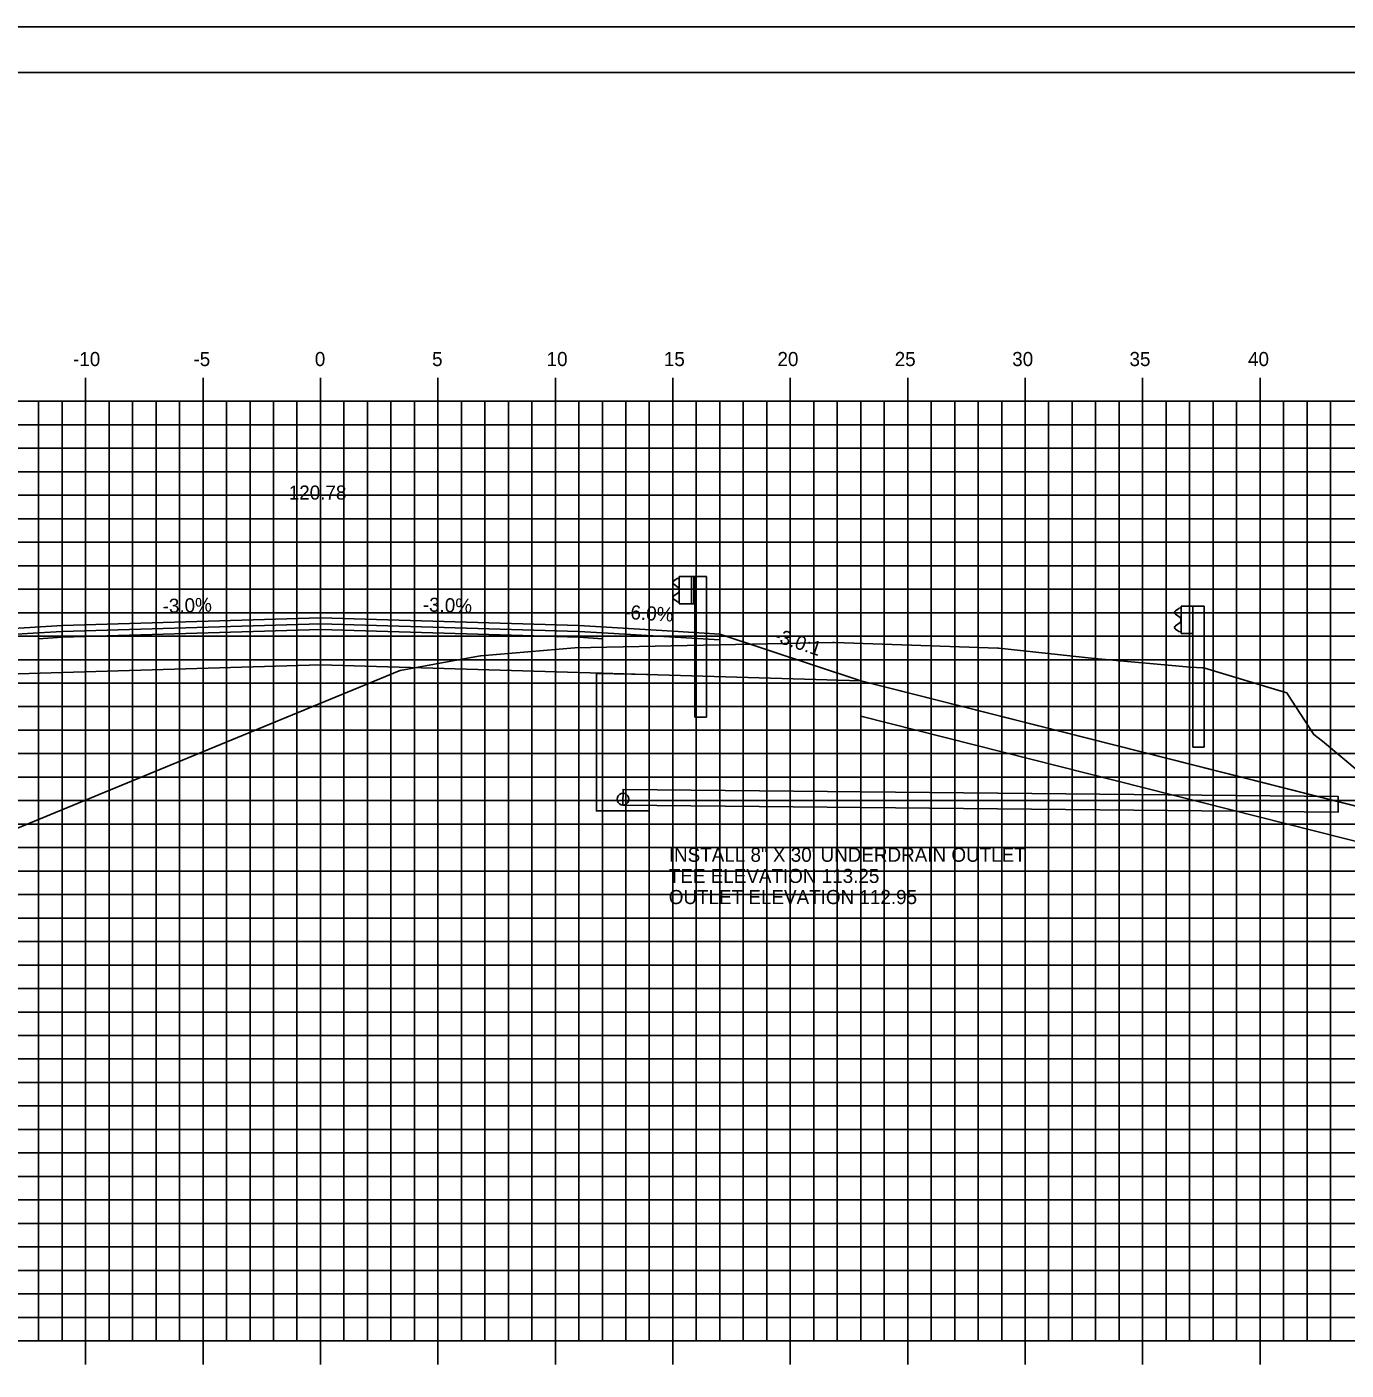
# Model space of a CAD drawing. Extents: x 850598 to 870284, y 366541 to 366651.
# Drawn here: x 860173.9 to 860230.1, y 366594 to 366651.2 of the extents above; entities that cross this region are included whole.
import ezdxf

# ---------------------------------------------------------------- set-up
doc = ezdxf.new("R2010")
doc.units = 0
for name, color, linetype in [('ANNOTATION', 7, 'Continuous'), ('BORDER', 7, 'Continuous'), ('D_Drainage_Culvert', 7, 'Continuous'), ('D_Drainage_RipRap', 7, 'Continuous'), ('D_Drainage_Underdrain', 7, 'Continuous'), ('D_Drainage_Underdrain_06in', 7, 'Continuous'), ('D_Guardrail_Beam_Rt', 7, 'Continuous'), ('D_Roadway_Centerline', 7, 'Continuous'), ('D_Roadway_Centerline_Text', 7, 'Continuous'), ('D_Roadway_Edge_Shoulder', 7, 'Continuous'), ('D_Roadway_Edge_TW', 7, 'Continuous'), ('D_Roadway_Pavement', 7, 'Continuous'), ('D_Roadway_SlopeLines', 7, 'Continuous'), ('D_Roadway_SubGrade', 7, 'Continuous'), ('H_V ANNOTATION', 7, 'Continuous'), ('MAJOR', 7, 'Continuous'), ('MINOR', 7, 'Continuous'), ('PLOT BOUNDARY', 7, 'Continuous'), ('S_Guardrail_Beam', 7, 'Continuous'), ('S_Roadway_Centerline', 7, 'Continuous')]:
    doc.layers.add(name, color=color, linetype=linetype)

msp = doc.modelspace()

# ---------------------------------------------------------------- linework, layer by layer
at = {"layer": 'BORDER'}
msp.add_line((860301.429, 366649.225), (860141.429, 366649.225), dxfattribs=at)
at = {"layer": 'D_Drainage_Culvert'}
msp.add_lwpolyline([(860199.304, 366618.038), (860229.749, 366617.732), (860229.756, 366618.398), (860199.311, 366618.705)], close=True, dxfattribs=at)
at = {"layer": 'D_Drainage_RipRap'}
msp.add_lwpolyline([(860249.329, 366613.225), (860263.187, 366609.72), (860273.049, 366607.225), (860270.049, 366604.225), (860267.049, 366604.225), (860264.049, 366606.27), (860250.191, 366609.775), (860249.329, 366611.725), (860209.428, 366621.818), (860209.428, 366623.318)], close=True, dxfattribs=at)
at = {"layer": 'D_Drainage_Underdrain'}
msp.add_lwpolyline([(860200.428, 366623.596), (860200.428, 366617.786), (860198.178, 366617.786), (860198.178, 366623.641)], close=True, dxfattribs=at)
at = {"layer": 'D_Drainage_Underdrain_06in'}
msp.add_lwpolyline([(860199.303, 366618.536), (860199.226, 366618.524), (860199.156, 366618.488), (860199.101, 366618.433), (860199.066, 366618.363), (860199.053, 366618.286), (860199.066, 366618.209), (860199.101, 366618.139), (860199.156, 366618.084), (860199.226, 366618.048), (860199.303, 366618.036), (860199.381, 366618.048), (860199.45, 366618.084), (860199.506, 366618.139), (860199.541, 366618.209), (860199.553, 366618.286), (860199.541, 366618.363), (860199.506, 366618.433), (860199.45, 366618.488), (860199.381, 366618.524)], close=True, dxfattribs=at)
at = {"layer": 'D_Guardrail_Beam_Rt'}
for p, q in [((860201.699, 366627.772), (860202.387, 366627.772)), ((860201.699, 366626.605), (860201.699, 366627.772)), ((860202.22, 366627.772), (860202.22, 366626.605)), ((860202.324, 366627.772), (860202.324, 366626.605)), ((860202.387, 366627.772), (860202.858, 366627.772)), ((860202.387, 366627.772), (860202.387, 366626.605)), ((860202.858, 366627.772), (860202.858, 366621.772)), ((860201.609, 366627.677), (860201.466, 366627.577)), ((860201.466, 366627.434), (860201.661, 366627.298)), ((860201.699, 366627.697), (860201.626, 366627.684)), ((860201.695, 366627.234), (860201.695, 366627.143)), ((860201.661, 366627.078), (860201.466, 366626.942)), ((860201.466, 366626.799), (860201.609, 366626.699)), ((860201.626, 366626.692), (860201.699, 366626.679)), ((860202.387, 366626.605), (860201.699, 366626.605)), ((860202.366, 366621.772), (860202.366, 366626.605)), ((860202.366, 366621.772), (860202.858, 366621.772))]:
    msp.add_line(p, q, dxfattribs=at)
for centre, major_axis, start_param, end_param in [((860201.516, 366627.506), (-0.0877, 0), 5.323254, 7.243116), ((860201.633, 366627.643), (-0.0417, 0), 4.886922, 5.323254), ((860201.616, 366627.234), (0.0789, 0), 0, 0.959931), ((860201.516, 366626.871), (-0.0877, 0), 5.323254, 7.243116), ((860201.633, 366626.733), (-0.0417, 0), 0.959931, 1.396263), ((860201.616, 366627.143), (0.0789, 0), 5.323254, 6.283185)]:
    msp.add_ellipse(centre, major_axis=major_axis, ratio=0.995501, start_param=start_param, end_param=end_param, dxfattribs=at)
at = {"layer": 'D_Roadway_Centerline'}
msp.add_lwpolyline([(860147.134, 366615.051), (860157.428, 366620.198), (860163.684, 366623.326), (860167.428, 366625.198), (860169.428, 366625.318), (860175.428, 366625.678), (860186.428, 366626.008), (860197.428, 366625.678), (860201.428, 366625.438), (860203.428, 366625.318), (860209.428, 366623.318), (860249.329, 366613.225), (860263.187, 366609.72), (860273.049, 366607.225), (860277.049, 366607.225)], dxfattribs=at)
at = {"layer": 'D_Roadway_Edge_Shoulder'}
for points in [[(860175.428, 366625.678), (860169.428, 366625.318), (860169.428, 366625.318), (860167.428, 366625.198), (860167.428, 366624.948), (860174.428, 366625.368), (860175.428, 366625.428)], [(860197.428, 366625.678), (860201.428, 366625.438), (860201.428, 366625.438), (860203.428, 366625.318), (860203.428, 366625.068), (860198.428, 366625.368), (860197.428, 366625.428)]]:
    msp.add_lwpolyline(points, close=True, dxfattribs=at)
at = {"layer": 'D_Roadway_Edge_TW'}
msp.add_lwpolyline([(860175.428, 366625.428), (860175.428, 366625.678), (860186.428, 366626.008), (860197.428, 366625.678), (860197.428, 366625.428), (860186.428, 366625.758)], close=True, dxfattribs=at)
at = {"layer": 'D_Roadway_Pavement'}
for points in [[(860175.428, 366625.178), (860175.428, 366625.428), (860186.428, 366625.758), (860197.428, 366625.428), (860197.428, 366625.178), (860186.428, 366625.508)], [(860175.428, 366625.428), (860174.428, 366625.368), (860174.428, 366625.118), (860175.428, 366625.178)], [(860197.428, 366625.428), (860198.428, 366625.368), (860198.428, 366625.118), (860197.428, 366625.178)]]:
    msp.add_lwpolyline(points, close=True, dxfattribs=at)
at = {"layer": 'D_Roadway_SlopeLines'}
msp.add_lwpolyline([(860209.428, 366623.318), (860273.049, 366607.225), (860273.049, 366607.225)], dxfattribs=at)
at = {"layer": 'D_Roadway_SubGrade'}
for points in [[(860175.428, 366623.678), (860175.428, 366625.178), (860186.428, 366625.508), (860197.428, 366625.178), (860197.428, 366623.678), (860186.428, 366624.008)], [(860175.428, 366625.178), (860174.428, 366625.118), (860174.428, 366625.368), (860167.428, 366624.948), (860167.428, 366625.198), (860163.684, 366623.326), (860175.428, 366623.678)], [(860197.428, 366625.178), (860198.428, 366625.118), (860198.428, 366625.368), (860203.428, 366625.068), (860203.428, 366625.318), (860209.428, 366623.318), (860197.428, 366623.678)]]:
    msp.add_lwpolyline(points, close=True, dxfattribs=at)
at = {"layer": 'MAJOR'}
for p, q in [((860176.428, 366636.227), (860176.428, 366635.225)), ((860176.428, 366636.227), (860176.428, 366635.225)), ((860181.428, 366636.227), (860181.428, 366635.225)), ((860181.428, 366636.227), (860181.428, 366635.225)), ((860186.428, 366636.227), (860186.428, 366635.225)), ((860186.428, 366636.227), (860186.428, 366635.225)), ((860191.428, 366636.227), (860191.428, 366635.225)), ((860191.428, 366636.227), (860191.428, 366635.225)), ((860196.428, 366636.227), (860196.428, 366635.225)), ((860196.428, 366636.227), (860196.428, 366635.225)), ((860201.428, 366636.227), (860201.428, 366635.225)), ((860201.428, 366636.227), (860201.428, 366635.225)), ((860206.428, 366636.227), (860206.428, 366635.225)), ((860206.428, 366636.227), (860206.428, 366635.225)), ((860211.428, 366636.227), (860211.428, 366635.225)), ((860211.428, 366636.227), (860211.428, 366635.225)), ((860216.428, 366636.227), (860216.428, 366635.225)), ((860216.428, 366636.227), (860216.428, 366635.225)), ((860221.428, 366636.227), (860221.428, 366635.225)), ((860221.428, 366636.227), (860221.428, 366635.225)), ((860226.428, 366636.227), (860226.428, 366635.225)), ((860226.428, 366636.227), (860226.428, 366635.225)), ((860146.428, 366635.225), (860286.428, 366635.225)), ((860146.428, 366635.225), (860286.428, 366635.225)), ((860146.428, 366635.225), (860286.428, 366635.225)), ((860146.428, 366635.225), (860286.428, 366635.225)), ((860176.428, 366595.225), (860176.428, 366635.225)), ((860176.428, 366595.225), (860176.428, 366635.225)), ((860181.428, 366595.225), (860181.428, 366635.225)), ((860181.428, 366595.225), (860181.428, 366635.225)), ((860186.428, 366595.225), (860186.428, 366635.225)), ((860186.428, 366595.225), (860186.428, 366635.225)), ((860191.428, 366595.225), (860191.428, 366635.225)), ((860191.428, 366595.225), (860191.428, 366635.225)), ((860196.428, 366595.225), (860196.428, 366635.225)), ((860196.428, 366595.225), (860196.428, 366635.225)), ((860201.428, 366595.225), (860201.428, 366635.225)), ((860201.428, 366595.225), (860201.428, 366635.225)), ((860206.428, 366595.225), (860206.428, 366635.225)), ((860206.428, 366595.225), (860206.428, 366635.225)), ((860211.428, 366595.225), (860211.428, 366635.225)), ((860211.428, 366595.225), (860211.428, 366635.225)), ((860216.428, 366595.225), (860216.428, 366635.225)), ((860216.428, 366595.225), (860216.428, 366635.225)), ((860221.428, 366595.225), (860221.428, 366635.225)), ((860221.428, 366595.225), (860221.428, 366635.225)), ((860226.428, 366595.225), (860226.428, 366635.225)), ((860226.428, 366595.225), (860226.428, 366635.225)), ((860146.428, 366630.225), (860286.428, 366630.225)), ((860146.428, 366630.225), (860286.428, 366630.225)), ((860146.428, 366625.225), (860286.428, 366625.225)), ((860146.428, 366625.225), (860286.428, 366625.225)), ((860146.428, 366620.225), (860286.428, 366620.225)), ((860146.428, 366620.225), (860286.428, 366620.225)), ((860146.428, 366615.225), (860286.428, 366615.225)), ((860146.428, 366615.225), (860286.428, 366615.225)), ((860146.428, 366610.225), (860286.428, 366610.225)), ((860146.428, 366610.225), (860286.428, 366610.225)), ((860146.428, 366605.225), (860286.428, 366605.225)), ((860146.428, 366605.225), (860286.428, 366605.225)), ((860146.428, 366600.225), (860286.428, 366600.225)), ((860146.428, 366600.225), (860286.428, 366600.225)), ((860146.428, 366595.225), (860286.428, 366595.225)), ((860146.428, 366595.225), (860286.428, 366595.225)), ((860146.428, 366595.225), (860286.428, 366595.225)), ((860146.428, 366595.225), (860286.428, 366595.225)), ((860176.428, 366594.223), (860176.428, 366595.225)), ((860176.428, 366594.223), (860176.428, 366595.225)), ((860181.428, 366594.223), (860181.428, 366595.225)), ((860181.428, 366594.223), (860181.428, 366595.225)), ((860186.428, 366594.223), (860186.428, 366595.225)), ((860186.428, 366594.223), (860186.428, 366595.225)), ((860191.428, 366594.223), (860191.428, 366595.225)), ((860191.428, 366594.223), (860191.428, 366595.225)), ((860196.428, 366594.223), (860196.428, 366595.225)), ((860196.428, 366594.223), (860196.428, 366595.225)), ((860201.428, 366594.223), (860201.428, 366595.225)), ((860201.428, 366594.223), (860201.428, 366595.225)), ((860206.428, 366594.223), (860206.428, 366595.225)), ((860206.428, 366594.223), (860206.428, 366595.225)), ((860211.428, 366594.223), (860211.428, 366595.225)), ((860211.428, 366594.223), (860211.428, 366595.225)), ((860216.428, 366594.223), (860216.428, 366595.225)), ((860216.428, 366594.223), (860216.428, 366595.225)), ((860221.428, 366594.223), (860221.428, 366595.225)), ((860221.428, 366594.223), (860221.428, 366595.225)), ((860226.428, 366594.223), (860226.428, 366595.225)), ((860226.428, 366594.223), (860226.428, 366595.225))]:
    msp.add_line(p, q, dxfattribs=at)
at = {"layer": 'MINOR'}
for p, q in [((860174.428, 366595.225), (860174.428, 366635.225)), ((860174.428, 366595.225), (860174.428, 366635.225)), ((860175.428, 366595.225), (860175.428, 366635.225)), ((860175.428, 366595.225), (860175.428, 366635.225)), ((860177.428, 366595.225), (860177.428, 366635.225)), ((860177.428, 366595.225), (860177.428, 366635.225)), ((860178.428, 366595.225), (860178.428, 366635.225)), ((860178.428, 366595.225), (860178.428, 366635.225)), ((860179.428, 366595.225), (860179.428, 366635.225)), ((860179.428, 366595.225), (860179.428, 366635.225)), ((860180.428, 366595.225), (860180.428, 366635.225)), ((860180.428, 366595.225), (860180.428, 366635.225)), ((860182.428, 366595.225), (860182.428, 366635.225)), ((860182.428, 366595.225), (860182.428, 366635.225)), ((860183.428, 366595.225), (860183.428, 366635.225)), ((860183.428, 366595.225), (860183.428, 366635.225)), ((860184.428, 366595.225), (860184.428, 366635.225)), ((860184.428, 366595.225), (860184.428, 366635.225)), ((860185.428, 366595.225), (860185.428, 366635.225)), ((860185.428, 366595.225), (860185.428, 366635.225)), ((860187.428, 366595.225), (860187.428, 366635.225)), ((860187.428, 366595.225), (860187.428, 366635.225)), ((860188.428, 366595.225), (860188.428, 366635.225)), ((860188.428, 366595.225), (860188.428, 366635.225)), ((860189.428, 366595.225), (860189.428, 366635.225)), ((860189.428, 366595.225), (860189.428, 366635.225)), ((860190.428, 366595.225), (860190.428, 366635.225)), ((860190.428, 366595.225), (860190.428, 366635.225)), ((860192.428, 366595.225), (860192.428, 366635.225)), ((860192.428, 366595.225), (860192.428, 366635.225)), ((860193.428, 366595.225), (860193.428, 366635.225)), ((860193.428, 366595.225), (860193.428, 366635.225)), ((860194.428, 366595.225), (860194.428, 366635.225)), ((860194.428, 366595.225), (860194.428, 366635.225)), ((860195.428, 366595.225), (860195.428, 366635.225)), ((860195.428, 366595.225), (860195.428, 366635.225)), ((860197.428, 366595.225), (860197.428, 366635.225)), ((860197.428, 366595.225), (860197.428, 366635.225)), ((860198.428, 366595.225), (860198.428, 366635.225)), ((860198.428, 366595.225), (860198.428, 366635.225)), ((860199.428, 366595.225), (860199.428, 366635.225)), ((860199.428, 366595.225), (860199.428, 366635.225)), ((860200.428, 366595.225), (860200.428, 366635.225)), ((860200.428, 366595.225), (860200.428, 366635.225)), ((860202.428, 366595.225), (860202.428, 366635.225)), ((860202.428, 366595.225), (860202.428, 366635.225)), ((860203.428, 366595.225), (860203.428, 366635.225)), ((860203.428, 366595.225), (860203.428, 366635.225)), ((860204.428, 366595.225), (860204.428, 366635.225)), ((860204.428, 366595.225), (860204.428, 366635.225)), ((860205.428, 366595.225), (860205.428, 366635.225)), ((860205.428, 366595.225), (860205.428, 366635.225)), ((860207.428, 366595.225), (860207.428, 366635.225)), ((860207.428, 366595.225), (860207.428, 366635.225)), ((860208.428, 366595.225), (860208.428, 366635.225)), ((860208.428, 366595.225), (860208.428, 366635.225)), ((860209.428, 366595.225), (860209.428, 366635.225)), ((860209.428, 366595.225), (860209.428, 366635.225)), ((860210.428, 366595.225), (860210.428, 366635.225)), ((860210.428, 366595.225), (860210.428, 366635.225)), ((860212.428, 366595.225), (860212.428, 366635.225)), ((860212.428, 366595.225), (860212.428, 366635.225)), ((860213.428, 366595.225), (860213.428, 366635.225)), ((860213.428, 366595.225), (860213.428, 366635.225)), ((860214.428, 366595.225), (860214.428, 366635.225)), ((860214.428, 366595.225), (860214.428, 366635.225)), ((860215.428, 366595.225), (860215.428, 366635.225)), ((860215.428, 366595.225), (860215.428, 366635.225)), ((860217.428, 366595.225), (860217.428, 366635.225)), ((860217.428, 366595.225), (860217.428, 366635.225)), ((860218.428, 366595.225), (860218.428, 366635.225)), ((860218.428, 366595.225), (860218.428, 366635.225)), ((860219.428, 366595.225), (860219.428, 366635.225)), ((860219.428, 366595.225), (860219.428, 366635.225)), ((860220.428, 366595.225), (860220.428, 366635.225)), ((860220.428, 366595.225), (860220.428, 366635.225)), ((860222.428, 366595.225), (860222.428, 366635.225)), ((860222.428, 366595.225), (860222.428, 366635.225)), ((860223.428, 366595.225), (860223.428, 366635.225)), ((860223.428, 366595.225), (860223.428, 366635.225)), ((860224.428, 366595.225), (860224.428, 366635.225)), ((860224.428, 366595.225), (860224.428, 366635.225)), ((860225.428, 366595.225), (860225.428, 366635.225)), ((860225.428, 366595.225), (860225.428, 366635.225)), ((860227.428, 366595.225), (860227.428, 366635.225)), ((860227.428, 366595.225), (860227.428, 366635.225)), ((860228.428, 366595.225), (860228.428, 366635.225)), ((860228.428, 366595.225), (860228.428, 366635.225)), ((860229.428, 366595.225), (860229.428, 366635.225)), ((860229.428, 366595.225), (860229.428, 366635.225)), ((860146.428, 366634.225), (860286.428, 366634.225)), ((860146.428, 366634.225), (860286.428, 366634.225)), ((860146.428, 366633.225), (860286.428, 366633.225)), ((860146.428, 366633.225), (860286.428, 366633.225)), ((860146.428, 366632.225), (860286.428, 366632.225)), ((860146.428, 366632.225), (860286.428, 366632.225)), ((860146.428, 366631.225), (860286.428, 366631.225)), ((860146.428, 366631.225), (860286.428, 366631.225)), ((860146.428, 366629.225), (860286.428, 366629.225)), ((860146.428, 366629.225), (860286.428, 366629.225)), ((860146.428, 366628.225), (860286.428, 366628.225)), ((860146.428, 366628.225), (860286.428, 366628.225)), ((860146.428, 366627.225), (860286.428, 366627.225)), ((860146.428, 366627.225), (860286.428, 366627.225)), ((860146.428, 366626.225), (860286.428, 366626.225)), ((860146.428, 366626.225), (860286.428, 366626.225)), ((860146.428, 366624.225), (860286.428, 366624.225)), ((860146.428, 366624.225), (860286.428, 366624.225)), ((860146.428, 366623.225), (860286.428, 366623.225)), ((860146.428, 366623.225), (860286.428, 366623.225)), ((860146.428, 366622.225), (860286.428, 366622.225)), ((860146.428, 366622.225), (860286.428, 366622.225)), ((860146.428, 366621.225), (860286.428, 366621.225)), ((860146.428, 366621.225), (860286.428, 366621.225)), ((860146.428, 366619.225), (860286.428, 366619.225)), ((860146.428, 366619.225), (860286.428, 366619.225)), ((860146.428, 366618.225), (860286.428, 366618.225)), ((860146.428, 366618.225), (860286.428, 366618.225)), ((860146.428, 366617.225), (860286.428, 366617.225)), ((860146.428, 366617.225), (860286.428, 366617.225)), ((860146.428, 366616.225), (860286.428, 366616.225)), ((860146.428, 366616.225), (860286.428, 366616.225)), ((860146.428, 366614.225), (860286.428, 366614.225)), ((860146.428, 366614.225), (860286.428, 366614.225)), ((860146.428, 366613.225), (860286.428, 366613.225)), ((860146.428, 366613.225), (860286.428, 366613.225)), ((860146.428, 366612.225), (860286.428, 366612.225)), ((860146.428, 366612.225), (860286.428, 366612.225)), ((860146.428, 366611.225), (860286.428, 366611.225)), ((860146.428, 366611.225), (860286.428, 366611.225)), ((860146.428, 366609.225), (860286.428, 366609.225)), ((860146.428, 366609.225), (860286.428, 366609.225)), ((860146.428, 366608.225), (860286.428, 366608.225)), ((860146.428, 366608.225), (860286.428, 366608.225)), ((860146.428, 366607.225), (860286.428, 366607.225)), ((860146.428, 366607.225), (860286.428, 366607.225)), ((860146.428, 366606.225), (860286.428, 366606.225)), ((860146.428, 366606.225), (860286.428, 366606.225)), ((860146.428, 366604.225), (860286.428, 366604.225)), ((860146.428, 366604.225), (860286.428, 366604.225)), ((860146.428, 366603.225), (860286.428, 366603.225)), ((860146.428, 366603.225), (860286.428, 366603.225)), ((860146.428, 366602.225), (860286.428, 366602.225)), ((860146.428, 366602.225), (860286.428, 366602.225)), ((860146.428, 366601.225), (860286.428, 366601.225)), ((860146.428, 366601.225), (860286.428, 366601.225)), ((860146.428, 366599.225), (860286.428, 366599.225)), ((860146.428, 366599.225), (860286.428, 366599.225)), ((860146.428, 366598.225), (860286.428, 366598.225)), ((860146.428, 366598.225), (860286.428, 366598.225)), ((860146.428, 366597.225), (860286.428, 366597.225)), ((860146.428, 366597.225), (860286.428, 366597.225)), ((860146.428, 366596.225), (860286.428, 366596.225)), ((860146.428, 366596.225), (860286.428, 366596.225))]:
    msp.add_line(p, q, dxfattribs=at)
at = {"layer": 'PLOT BOUNDARY'}
msp.add_lwpolyline([(860133.335, 366541.166), (860303.335, 366541.166), (860303.335, 366651.166), (860133.335, 366651.166)], close=True, dxfattribs=at)
at = {"layer": 'S_Guardrail_Beam'}
for p, q in [((860222.971, 366626.405), (860222.827, 366626.305)), ((860222.827, 366626.162), (860223.022, 366626.026)), ((860223.069, 366626.427), (860222.987, 366626.412)), ((860223.069, 366626.5), (860223.559, 366626.5)), ((860223.069, 366625.333), (860223.069, 366626.5)), ((860223.559, 366626.5), (860224.05, 366626.5)), ((860223.559, 366626.5), (860223.559, 366625.333)), ((860224.05, 366626.5), (860224.05, 366620.5)), ((860223.022, 366625.806), (860222.827, 366625.67)), ((860222.827, 366625.527), (860222.971, 366625.427)), ((860223.056, 366625.962), (860223.056, 366625.871)), ((860222.987, 366625.42), (860223.069, 366625.406)), ((860223.559, 366625.333), (860223.069, 366625.333)), ((860223.559, 366620.5), (860223.559, 366625.333)), ((860223.559, 366620.5), (860224.05, 366620.5))]:
    msp.add_line(p, q, dxfattribs=at)
for centre, major_axis, start_param, end_param in [((860222.877, 366626.234), (-0.0877, 0), 5.323254, 7.243116), ((860222.994, 366626.371), (-0.0417, 0), 4.886922, 5.323254), ((860222.877, 366625.599), (-0.0877, 0), 5.323254, 7.243116), ((860222.977, 366625.962), (0.0789, 0), 0, 0.959931), ((860222.977, 366625.871), (0.0789, 0), 5.323254, 6.283185), ((860222.994, 366625.461), (-0.0417, 0), 0.959931, 1.396263)]:
    msp.add_ellipse(centre, major_axis=major_axis, ratio=0.995501, start_param=start_param, end_param=end_param, dxfattribs=at)
at = {"layer": 'S_Roadway_Centerline'}
msp.add_lwpolyline([(860166.975, 366614.35), (860189.191, 366623.514), (860189.71, 366623.727), (860189.818, 366623.77), (860191.82, 366624.131), (860193.244, 366624.388), (860193.256, 366624.389), (860197.263, 366624.731), (860204.097, 366624.872), (860208.219, 366624.956), (860208.305, 366624.953), (860215.267, 366624.72), (860215.312, 366624.716), (860219.373, 366624.28), (860223.451, 366623.91), (860223.984, 366623.872), (860224.032, 366623.873), (860224.074, 366623.869), (860227.038, 366622.964), (860227.571, 366622.814), (860227.586, 366622.78), (860228.721, 366621.039), (860229.086, 366620.757), (860240.097, 366611.545)], dxfattribs=at)

# ---------------------------------------------------------------- texts
at = {"layer": 'ANNOTATION'}
for s, rotation, p in [('-3.0%', 1.7184, (860179.716, 366626.207)), ('-3.0%', 358.2816, (860190.776, 366626.278)), ('-6.0%', 356.5664, (860199.345, 366625.965)), ('-3.0:1', 341.5651, (860205.682, 366625.021))]:
    msp.add_text(s, height=0.6, rotation=rotation, dxfattribs=at).set_placement(p)
at = {"layer": 'D_Roadway_Centerline'}
for s, p in [('C', (860186.423, 366626.008)), ('C', (860186.423, 366626.008)), ('L', (860186.428, 366626.001)), ('L', (860186.428, 366626.001))]:
    msp.add_text(s, height=0.0146, dxfattribs=at).set_placement(p)
at = {"layer": 'D_Roadway_Centerline_Text'}
msp.add_text('120.78', height=0.6, dxfattribs=at).set_placement((860185.077, 366631.04))
at = {"layer": 'H_V ANNOTATION'}
for s, p in [('-10', (860175.893, 366636.725)), ('-5', (860181.019, 366636.725)), ('0', (860186.187, 366636.725)), ('5', (860191.179, 366636.725)), ('10', (860196.054, 366636.725)), ('15', (860201.046, 366636.725)), ('20', (860205.882, 366636.725)), ('25', (860210.874, 366636.725)), ('30', (860215.877, 366636.725)), ('35', (860220.869, 366636.725)), ('40', (860225.915, 366636.725)), ('INSTALL 8" X 30\' UNDERDRAIN OUTLET', (860201.257, 366615.62)), ('TEE ELEVATION 113.25', (860201.257, 366614.72)), ('OUTLET ELEVATION 112.95', (860201.257, 366613.82))]:
    msp.add_text(s, height=0.6, dxfattribs=at).set_placement(p)
at = {"layer": 'S_Roadway_Centerline'}
for s, p in [('C', (860208.214, 366624.956)), ('L', (860208.219, 366624.949))]:
    msp.add_text(s, height=0.0146, dxfattribs=at).set_placement(p)

doc.saveas('drawing.dxf')
